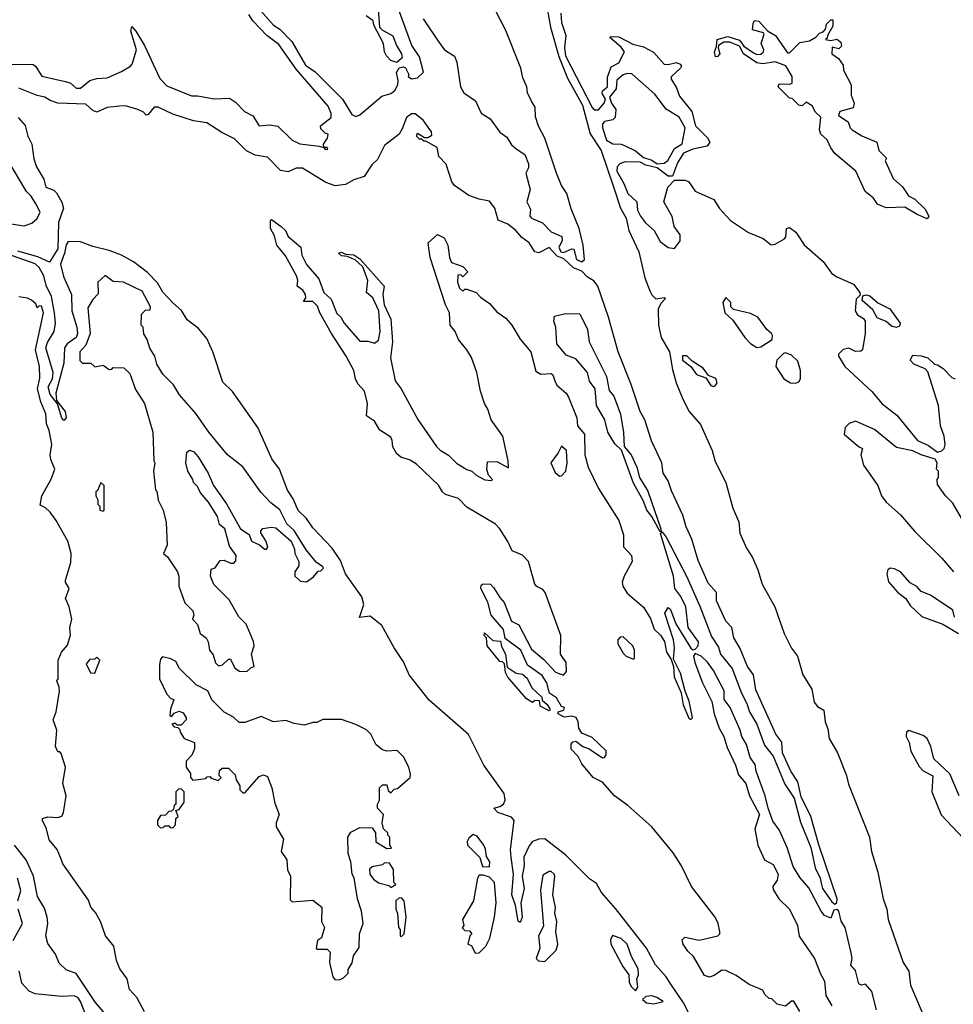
# Model space of a CAD drawing. Extents: x 2386423 to 2568864, y 578392 to 761999.
# Tile 259 of 454: x 2442970 to 2447512, y 714612 to 719401. Entities that reach past the tile are written whole.
import ezdxf

# ---------------------------------------------------------------- set-up
doc = ezdxf.new("R2010")
doc.units = 0

msp = doc.modelspace()

# ---------------------------------------------------------------- linework, layer by layer
at = {"layer": '0CON05XD'}
for points in [[(2444710, 719495), (2444720, 719365), (2444735, 719350), (2444785, 719322.5), (2444803.3, 719275), (2444827.5, 719235), (2444830, 719215), (2444805, 719192.5)], [(2444933.1, 719405), (2445005, 719296.2), (2445036.7, 719255), (2445085, 719223.3), (2445096.9, 719195), (2445113.8, 719075), (2445130, 719045), (2445186.6, 719006.6), (2445215, 718945.8), (2445258.2, 718918.2), (2445305, 718854), (2445339.7, 718829.7), (2445362.1, 718792.1), (2445389.1, 718769.1), (2445427.5, 718745), (2445445, 718700), (2445445, 718680), (2445432, 718655), (2445452.5, 718575), (2445436.7, 718515), (2445455, 718480), (2445451.4, 718445), (2445459.2, 718435), (2445512.3, 718412.3), (2445555, 718368.8), (2445606.6, 718346.6), (2445609, 718325), (2445592.4, 718295), (2445602.7, 718272.7), (2445615, 718269), (2445655, 718287.1), (2445665, 718285.4), (2445679.2, 718235), (2445705, 718223.5), (2445716.8, 718235), (2445710.8, 718305), (2445691.6, 718385), (2445651.9, 718481.9), (2445631.1, 718555), (2445605.7, 718595), (2445580.8, 718655), (2445525, 718824.6), (2445493.2, 718883.2), (2445478.7, 718928.7), (2445476.6, 718975), (2445459.3, 719005), (2445440.4, 719045), (2445437.1, 719075), (2445418.2, 719118.2), (2445408.3, 719165), (2445335, 719348.2), (2445258.1, 719498.1)], [(2444142, 719445), (2444204.5, 719374.5), (2444234.5, 719354.5), (2444294.2, 719295), (2444359.8, 719179.8), (2444407.4, 719147.4), (2444540.8, 719015), (2444585, 718940), (2444605, 718930), (2444625, 718938.8), (2444731.5, 719028.5), (2444775, 719042.9), (2444795, 719056.9), (2444810, 719085), (2444811.4, 719105), (2444802, 719145), (2444815, 719167.5), (2444835, 719172.5), (2444846.4, 719166.4), (2444862.5, 719135), (2444860, 719125), (2444875, 719114), (2444905, 719118.8), (2444934.3, 719145.7), (2444915, 719220), (2444877.8, 719275), (2444812.5, 719452.5)], [(2445535.6, 719455), (2445552.5, 719365), (2445593, 719223), (2445635, 719116.6), (2445708.4, 718985), (2445745.6, 718845.6), (2445799.1, 718765), (2445858.5, 718588.5), (2445892.9, 718485), (2445919.5, 718435), (2445933.8, 718375), (2445982, 718272), (2446010.8, 718145), (2446035, 718082.7), (2446045, 718062.5), (2446065, 718042.9), (2446105, 718049.2), (2446111.2, 718045), (2446088.9, 718021.1), (2446076.4, 717993.6), (2446077.6, 717915), (2446090.2, 717855), (2446130.6, 717785), (2446145, 717700), (2446163.7, 717635), (2446195.2, 717555), (2446227, 717495), (2446282.2, 717432.2), (2446339, 717305), (2446352.3, 717252.3), (2446405, 717150), (2446439.3, 717025), (2446468.2, 716958.2), (2446473.6, 716903.6), (2446505, 716830), (2446535.3, 716785), (2446561.2, 716725), (2446581.7, 716655), (2446643.8, 716545), (2446688.6, 716415), (2446725, 716343.3), (2446752.9, 716305), (2446780.1, 716215), (2446823.5, 716145), (2446835, 716081.6), (2446850.6, 716060.6), (2446882.4, 716042.4), (2446888.4, 715985), (2446901.8, 715951.8), (2446908.2, 715905), (2446949, 715835), (2446992.4, 715725), (2447002, 715682), (2447104.3, 715425), (2447114.4, 715355), (2447145.1, 715255), (2447170.8, 715125), (2447188.5, 715075), (2447194.4, 715024.4), (2447268.3, 714815), (2447295, 714772.2), (2447304.1, 714704.1), (2447464.9, 714325)], [(2442925, 719184.3), (2443035, 719182.9), (2443047.2, 719175), (2443077.1, 719127.1), (2443185, 719101.6), (2443215, 719094.6), (2443245, 719067.8), (2443265, 719067.5), (2443311.2, 719105), (2443345, 719115.9), (2443395, 719118.9), (2443465, 719148.5), (2443508.6, 719175), (2443516.7, 719185), (2443537.5, 719255), (2443511.1, 719345), (2443515, 719368.8), (2443535, 719346), (2443577.1, 719275), (2443651.5, 719115), (2443685, 719079.5), (2443805, 719031.1), (2443835, 719031.5), (2443915, 719015.6), (2443990, 719020), (2444020, 719000), (2444063.5, 718955), (2444104.3, 718934.3), (2444135, 718884.5), (2444185, 718889.6), (2444225, 718883.5), (2444294.8, 718814.8), (2444333.1, 718796.9), (2444426.7, 718786.7), (2444450, 718780), (2444455, 718770), (2444468.3, 718771.7), (2444465, 718780), (2444450, 718780), (2444447.5, 718795), (2444467.5, 718825), (2444470, 718845), (2444455, 718850), (2444435, 718870), (2444432.5, 718885), (2444484.3, 718925.7), (2444485.6, 718945), (2444470.8, 718980.8), (2444315, 719160.6), (2444231.1, 719281.1), (2444172.5, 719325), (2444103.3, 719395), (2444085, 719426.7)], [(2444805, 719192.5), (2444775, 719203.3), (2444754, 719225), (2444744, 719245), (2444740, 719285), (2444692.5, 719375), (2444690, 719395), (2444655, 719420)], [(2445602.2, 719432.2), (2445605, 719387.5), (2445626.9, 719325), (2445620.4, 719265), (2445625.3, 719225), (2445755, 718973.5), (2445765, 718962.3), (2445785, 718963.5), (2445813.4, 718995), (2445818.9, 719015), (2445802.7, 719042.7), (2445804.7, 719055), (2445828.8, 719075), (2445828.9, 719121.1), (2445847.6, 719172.4), (2445885, 719192.2), (2445912.5, 719245), (2445895, 719267.5)], [(2447385, 718432.5), (2447335, 718453.8), (2447275, 718489.2), (2447185, 718486.7), (2447160, 718495), (2447143.6, 718503.6), (2447123, 718533), (2447082.5, 718565), (2447037.5, 718665), (2446935, 718750), (2446915, 718777.5), (2446897.5, 718817.5), (2446867.5, 718845), (2446860, 718865), (2446867, 718927), (2446840.7, 718950.7), (2446825, 718982.5), (2446795, 719000), (2446777, 718983), (2446760, 718985), (2446728.3, 719018.3), (2446715, 719020), (2446660, 719075), (2446665, 719090), (2446715, 719087.5), (2446727, 719093), (2446727.5, 719125), (2446696.4, 719176.4), (2446645, 719196), (2446585, 719186.9), (2446555, 719190.8), (2446490.6, 719235), (2446471.8, 719271.8), (2446425, 719292.1), (2446395, 719291.2), (2446370, 719275), (2446366.9, 719265), (2446375.8, 719235), (2446365, 719222.1), (2446355, 719220), (2446349.7, 719245), (2446359.5, 719270.5), (2446362.1, 719305), (2446415, 719319.5), (2446472, 719302), (2446493, 719273), (2446540, 719240), (2446555, 719231.4), (2446575, 719233.1), (2446588, 719245), (2446590, 719255), (2446576.2, 719285), (2446591.2, 719331.2), (2446587.7, 719337.7), (2446535, 719352.5), (2446537.3, 719382.7), (2446545, 719397.5), (2446565, 719394.3), (2446607.3, 719347.3), (2446646, 719325), (2446705, 719240), (2446715, 719240), (2446765, 719290), (2446811.7, 719298.3), (2446843, 719317), (2446860, 719335), (2446878.3, 719341.7), (2446890, 719355), (2446895, 719380), (2446915, 719400), (2446925, 719400), (2446925, 719370), (2446900, 719325), (2446898.3, 719311.7), (2446890, 719305), (2446915, 719300), (2446945, 719306.2), (2446965, 719292.5), (2446967.5, 719272.5), (2446955, 719260), (2446921.7, 719268.3), (2446920, 719235), (2446953, 719213), (2446975, 719180), (2446977.5, 719155), (2447014.1, 719084.1), (2447013.9, 719033.9), (2447030, 718995), (2447025, 718972.5), (2446960, 718955), (2446952.5, 718935), (2447000, 718905), (2447010, 718875), (2447020, 718865), (2447066.7, 718836.7), (2447140, 718805), (2447150, 718765), (2447187, 718727), (2447180, 718715), (2447219.3, 718629.3), (2447265, 718587.5), (2447293.3, 718545), (2447325, 718528), (2447375, 718480), (2447392.5, 718445), (2447385, 718432.5)], [(2445895, 719267.5), (2445840, 719315), (2445845, 719320), (2445885, 719317.5), (2445952.3, 719282.3), (2446005, 719268.6), (2446052.7, 719242.7), (2446105, 719185.6), (2446125, 719182.9), (2446165, 719192.9), (2446182.5, 719185), (2446189.2, 719175), (2446184.4, 719165), (2446140, 719125), (2446137.5, 719115), (2446165, 719070), (2446179.5, 719029.5), (2446240, 718955), (2446257.5, 718885), (2446315.9, 718825.9), (2446326.7, 718805), (2446313.6, 718786.4), (2446245, 718771.2), (2446198.3, 718751.7), (2446170, 718705), (2446145, 718640), (2446125, 718640), (2446070.7, 718680.7), (2446015, 718694.2), (2445988.9, 718708.9), (2445915, 718709.5), (2445890, 718700), (2445875.6, 718685), (2445875, 718664.2), (2445909.5, 718605), (2445928.9, 718555), (2445972.5, 718515), (2445975.7, 718475), (2445989.2, 718445), (2446013.6, 718413.6), (2446055.8, 718375.8), (2446085, 718322.5), (2446125, 718293.3), (2446155, 718287.5), (2446183.3, 718325), (2446182.5, 718355), (2446153.3, 718395), (2446143.9, 718443.9), (2446103.3, 718515), (2446123, 718587), (2446155, 718620), (2446205, 718620), (2446223.6, 718613.6), (2446256.4, 718566.4), (2446346.4, 718526.4), (2446373.6, 718483.6), (2446427.5, 718425), (2446515, 718366.7), (2446587, 718337), (2446625, 718306.7), (2446645, 718310), (2446690, 718335), (2446697.5, 718345), (2446700, 718385), (2446715, 718390), (2446745, 718367.5), (2446785.7, 718305.7), (2446879.2, 718225), (2446918.8, 718168.8), (2446945, 718151.2), (2447026.7, 718115), (2447057.5, 718075), (2447058.3, 718061.7), (2447038.3, 718041.7), (2447034, 717985), (2447046.1, 717966.1), (2447075, 717947.5), (2447082.5, 717935), (2447082.5, 717875), (2447070, 717795), (2447061.7, 717788.3), (2447035, 717787.5), (2447003, 717803), (2446975, 717797.5), (2446952.5, 717775), (2446952.5, 717765), (2446983.3, 717715), (2447115, 717592.5), (2447165, 717533.3), (2447237, 717477), (2447337.5, 717355), (2447390.7, 717330.7), (2447435, 717297.5), (2447456.4, 717303.6), (2447467.5, 717315), (2447472.5, 717335), (2447466.7, 717375), (2447450, 717425), (2447440, 717525), (2447388.3, 717688.3), (2447375, 717702.5), (2447320, 717725), (2447302.5, 717745), (2447315, 717770), (2447355, 717766.7), (2447387, 717757), (2447420, 717725), (2447435, 717722.5), (2447462.5, 717705), (2447505, 717660), (2447520, 717655)], [(2446070.5, 718700.5), (2446105, 718703.8), (2446123, 718717), (2446155, 718774), (2446192.5, 718797.5), (2446207.5, 718875), (2446177.7, 718927.7), (2446115, 718966.2), (2446059.7, 719039.7), (2445948, 719138), (2445925, 719140), (2445905, 719133.8), (2445875, 719107.5), (2445871.9, 719065), (2445838.7, 719025), (2445849.4, 718995), (2445869.5, 718965), (2445866.1, 718925), (2445855, 718914.6), (2445815, 718905.8), (2445804.7, 718895), (2445804.7, 718875), (2445825, 718816), (2445855, 718797.8), (2445895, 718795.5), (2445915, 718787.9), (2445965, 718763.8), (2446005, 718731.4), (2446045, 718718.6), (2446070.5, 718700.5)], [(2445652.7, 715852.7), (2445653, 715877), (2445661.2, 715888.8), (2445675, 715892.5), (2445710, 715865), (2445740, 715855), (2445805, 715810), (2445815, 715812.5), (2445823.3, 715825), (2445822.5, 715845), (2445755, 715910), (2445705, 715930), (2445690, 715955), (2445686.1, 715986.1), (2445676.1, 716006.1), (2445655, 716012.5), (2445618.3, 716008.3), (2445590, 716025), (2445590, 716035), (2445617, 716043), (2445620, 716055), (2445605, 716060), (2445581.7, 716101.7), (2445547.5, 716125), (2445533.8, 716175), (2445511.7, 716211.7), (2445440.7, 716260.7), (2445407.5, 716335), (2445331.7, 716391.7), (2445323.3, 716435), (2445263.3, 716505), (2445247.7, 716567.7), (2445213.3, 716635), (2445215, 716650), (2445225, 716657.5), (2445260, 716655), (2445275, 716640), (2445305, 716590), (2445327, 716567), (2445362.5, 716475), (2445398, 716458), (2445459.5, 716339.5), (2445519.7, 716289.7), (2445577, 716227), (2445615, 716212.5), (2445629.3, 716230.7), (2445627.5, 716275), (2445600, 716315), (2445602.5, 716405), (2445525.4, 716615.4), (2445515, 716629.2), (2445485, 716644), (2445476, 716655), (2445444.3, 716765), (2445415, 716796), (2445365, 716817.5), (2445345, 716862.5), (2445305.8, 716925), (2445285, 716947.5), (2445145, 717029.2), (2445105, 717072.2), (2445041.3, 717091.3), (2445026, 717105), (2445007.2, 717137.2), (2444899.3, 717239.3), (2444868.7, 717258.7), (2444823.2, 717273.2), (2444805, 717290), (2444784.2, 717324.2), (2444782.5, 717355), (2444775, 717371.2), (2444722.5, 717405), (2444695, 717447.5), (2444657.5, 717475), (2444662.5, 717535), (2444647.5, 717595), (2444615, 717630), (2444603.6, 717653.6), (2444596, 717695), (2444557.5, 717765), (2444486, 717875), (2444430, 717975), (2444418.3, 718008.3), (2444395, 718030), (2444350, 718030), (2444361.7, 718048.3), (2444360, 718065), (2444347.5, 718085), (2444320, 718105), (2444323.3, 718135), (2444316.7, 718155), (2444262.9, 718252.9), (2444221.2, 718305), (2444209.5, 718349.5), (2444190, 718385), (2444190, 718425), (2444195, 718430), (2444242.5, 718395), (2444262.5, 718375), (2444276.1, 718346.1), (2444337.5, 718295), (2444342.5, 718255), (2444365, 718210), (2444425, 718140), (2444450, 718075), (2444485, 718042.5), (2444512.5, 717972.5), (2444532.5, 717955), (2444547.5, 717925), (2444625, 717837.5), (2444665, 717836.7), (2444695, 717827.5), (2444715, 717842.5), (2444724, 717885), (2444716.2, 717985), (2444688.3, 718048.3), (2444657.5, 718075), (2444663, 718133), (2444638.3, 718198.3), (2444602.5, 718232.5), (2444585, 718240), (2444565, 718250), (2444535, 718252.5), (2444520, 718265), (2444535, 718270), (2444555, 718260), (2444595, 718257.5), (2444625, 718237.5), (2444743.3, 718105), (2444736.2, 718065), (2444743.6, 718013.6), (2444775.8, 717945), (2444784, 717835), (2444774.2, 717755.8), (2444796, 717645), (2444826.2, 717605), (2444905.9, 717455.9), (2444996.7, 717325), (2445015, 717306.7), (2445055, 717282.5), (2445093.9, 717243.9), (2445145, 717212.5), (2445170, 717205), (2445190, 717185), (2445233, 717163), (2445265, 717160), (2445270, 717165), (2445250, 717185), (2445242.5, 717215), (2445245, 717250), (2445291.7, 717251.7), (2445348.3, 717221.7), (2445346.7, 717255), (2445320, 717375), (2445264.1, 717454.1), (2445247.3, 717507.3), (2445231.2, 717535), (2445211.2, 717595), (2445193.3, 717685), (2445167.8, 717757.8), (2445145.4, 717795.4), (2445104, 717845), (2445088.8, 717885), (2445063.8, 717915), (2445060.8, 717975), (2445041.4, 718015), (2444967.1, 718245), (2444957.5, 718315), (2445003, 718357), (2445035, 718340), (2445052.5, 718305), (2445060, 718245), (2445070.7, 718220.7), (2445125, 718200), (2445150, 718175), (2445125, 718150), (2445115, 718160), (2445101.7, 718158.3), (2445100, 718125), (2445110, 718095), (2445125, 718080), (2445135, 718090), (2445145, 718090), (2445190, 718075), (2445210.7, 718050.7), (2445255, 718020), (2445290.5, 717980.5), (2445335, 717950), (2445363.8, 717915), (2445405, 717847.5), (2445455.7, 717785.7), (2445480.8, 717690.8), (2445505, 717676.2), (2445555, 717680), (2445563.6, 717673.6), (2445573.3, 717645), (2445583.6, 717623.6), (2445627.5, 717585), (2445640, 717565), (2445680, 717465), (2445683.3, 717425), (2445716.7, 717385), (2445718.8, 717285), (2445736, 717225), (2445785, 717120), (2445884, 716965), (2445907.1, 716895), (2445907.7, 716837.7), (2445946.2, 716795), (2445950, 716765), (2445910, 716695), (2445901.2, 716665), (2445904, 716645), (2445925, 716611.2), (2446004.1, 716544.1), (2446038.1, 716488.1), (2446056.8, 716436.8), (2446087.3, 716407.3), (2446107, 716377), (2446116, 716325), (2446138.8, 716288.8), (2446150, 716255), (2446152.9, 716205), (2446187, 716127), (2446197.7, 716067.7), (2446224.2, 716004.2), (2446235, 715997.5), (2446242.5, 716005), (2446226.8, 716086.8), (2446206.7, 716135), (2446185, 716222.5), (2446150.7, 716290.7), (2446155.6, 716345), (2446150, 716385), (2446107.5, 716515), (2446125, 716542.5), (2446135, 716532.5), (2446161.7, 716461.7), (2446235, 716343.8), (2446245, 716336.2), (2446255, 716338.8), (2446270, 716355), (2446271.5, 716375), (2446222, 716445), (2446209.6, 716545), (2446186.2, 716595), (2446156.7, 716635), (2446150, 716695), (2446087.5, 716902.5), (2446095, 716910), (2446115, 716883.3), (2446215, 716690.8), (2446278.7, 716548.7), (2446335, 716401.2), (2446368.8, 716348.8), (2446378.8, 716315), (2446436.2, 716245), (2446481.1, 716125), (2446507.7, 716075), (2446519.6, 716035), (2446555, 715974), (2446592.4, 715872.4), (2446635, 715818.6), (2446692.5, 715682.5), (2446738.2, 715615), (2446768.2, 715498.2), (2446818.5, 715375), (2446840, 715275), (2446864.4, 715225), (2446869.1, 715200.9), (2446875.6, 715175), (2446920.5, 715110.5), (2446935, 715098.8), (2446945, 715106.7), (2446945.9, 715125), (2446857.4, 715387.4), (2446818.4, 715525), (2446771.2, 715621.2), (2446754.5, 715694.5), (2446721.6, 715745), (2446681.4, 715835), (2446676.8, 715886.8), (2446648.3, 715925), (2446551.3, 716141.3), (2446538.9, 716215), (2446509.6, 716255), (2446472.4, 716345), (2446443.4, 716395), (2446433.9, 716445), (2446404.5, 716475), (2446359.9, 716575), (2446359.9, 716615), (2446319.5, 716659.5), (2446271, 716771), (2446239.5, 716875), (2446212, 716935), (2446195, 716991.1), (2446140.2, 717110.2), (2446125, 717157.5), (2446100.2, 717195), (2446092.9, 717245), (2446043.3, 717353.3), (2446010.9, 717455), (2445987.8, 717495), (2445945, 717626.5), (2445881.4, 717785), (2445834.2, 717955), (2445782.3, 718105), (2445765, 718129), (2445731, 718151), (2445705, 718178), (2445663.6, 718193.6), (2445617.5, 718237.5), (2445585, 718250.8), (2445545, 718293.5), (2445495, 718267.3), (2445475, 718272.5), (2445447.9, 718315), (2445412.2, 718342.2), (2445382.7, 718375), (2445345, 718407), (2445296.8, 718426.8), (2445280.9, 718485), (2445255, 718518.8), (2445205, 718527.8), (2445155, 718545.3), (2445084.7, 718594.7), (2445072.7, 718612.7), (2445045, 718698.6), (2445008.5, 718735), (2445000.3, 718780.3), (2444945, 718810), (2444935, 718810), (2444925, 718820), (2444915, 718820), (2444900, 718835), (2444905, 718850), (2444938.3, 718828.3), (2444955, 718827.5), (2444975, 718840), (2444973.3, 718855), (2444933, 718913), (2444893.8, 718943.8), (2444875, 718944), (2444851.5, 718925), (2444830, 718870), (2444815.6, 718844.4), (2444745, 718788.5), (2444709.6, 718720.4), (2444683.5, 718695), (2444645, 718639.1), (2444595, 718622.4), (2444555, 718599.2), (2444505, 718592.6), (2444459.1, 718609.1), (2444345, 718679.6), (2444315, 718678.4), (2444275, 718661.1), (2444238.2, 718668.2), (2444175, 718731.8), (2444115, 718741.6), (2444073, 718763), (2444015, 718821.5), (2443952.6, 718852.6), (2443879.3, 718899.3), (2443815, 718910), (2443715, 718941.1), (2443643.7, 718976.3), (2443624.7, 718975.3), (2443595, 718940), (2443585, 718937.5), (2443571.5, 718951.5), (2443544, 718965), (2443485, 718981.6), (2443455, 718981), (2443395, 718974.2), (2443345, 718951.8), (2443325, 718959.6), (2443290.7, 718990.7), (2443155.8, 718995.8), (2443118.1, 719008.1), (2443092, 719025), (2443055, 719032.3), (2442965, 719068.9)], [(2442962.1, 718925), (2442996.7, 718886.7), (2443008.9, 718835), (2443029.5, 718795), (2443038.7, 718725), (2443052, 718685), (2443087.3, 718625), (2443096.7, 718586.7), (2443135, 718572.5), (2443149.2, 718559.2), (2443175, 718513.1), (2443183.1, 718485), (2443158.1, 718415), (2443155, 718286), (2443115, 718222), (2443057.3, 718247.3), (2442960, 718275)], [(2442895, 718412.6), (2442991.7, 718398.3), (2443028.5, 718411.5), (2443055, 718434.3), (2443068.9, 718465), (2443048.9, 718505), (2443025, 718542.5), (2443002.2, 718565), (2442905, 718728.8)], [(2446389.8, 714249.8), (2446199, 714619), (2446134.8, 714714.8), (2446115, 714746.1), (2446063.1, 714803.1), (2446018.4, 714885), (2445868.2, 715078.2), (2445799.6, 715155), (2445775, 715200), (2445742.5, 715222.5), (2445626.7, 715336.7), (2445525, 715416.5), (2445495, 715415.6), (2445465, 715403.3), (2445448.1, 715381.9), (2445422.9, 715327.1), (2445423.8, 715285), (2445413.8, 715235), (2445424.6, 715175), (2445407.9, 715105), (2445414.3, 715035), (2445405, 715010), (2445395, 715016.7), (2445382.1, 715092.1), (2445364, 715145), (2445371.8, 715245), (2445360.6, 715325), (2445357.5, 715365), (2445375.2, 715505.2), (2445361.7, 715521.7), (2445296, 715545), (2445276.7, 715565), (2445305, 715573.1), (2445324, 715586), (2445332.1, 715605), (2445326.4, 715636.4), (2445228.2, 715775), (2445153.8, 715923.8), (2444961.5, 716091.5), (2444864.7, 716214.7), (2444837.3, 716277.3), (2444790.9, 716345), (2444732.2, 716455), (2444675, 716500), (2444622.5, 716492.5), (2444643.6, 716556.4), (2444634.1, 716594.1), (2444615, 716621.8), (2444555.3, 716705), (2444530.3, 716770.3), (2444490.2, 716830.2), (2444395, 716929.4), (2444364.7, 716974.7), (2444325, 717013.1), (2444300.9, 717070.9), (2444272.7, 717112.7), (2444233.6, 717215), (2444196.2, 717265), (2444127.5, 717417.5), (2444005, 717593.3), (2443957.6, 717637.6), (2443909.6, 717785), (2443880.9, 717850.9), (2443839.8, 717899.8), (2443785, 717941.8), (2443756.8, 717986.8), (2443715, 718024), (2443666.1, 718076.1), (2443640.5, 718120.5), (2443591.9, 718171.9), (2443523.2, 718223.2), (2443465, 718255.7), (2443405, 718279.2), (2443325, 718297.5), (2443265, 718320.8), (2443205, 718322), (2443195, 718306.7), (2443187.8, 718265), (2443168.3, 718211.7), (2443182.5, 718152.5), (2443222.5, 718065), (2443224.1, 717985), (2443248.4, 717905), (2443250.8, 717875), (2443243.9, 717855), (2443200, 717825), (2443188, 717805), (2443185, 717730), (2443145.5, 717585), (2443149.3, 717549.3), (2443191.4, 717495), (2443195.5, 717464.5), (2443185, 717451.2), (2443175, 717463.3), (2443153.1, 717533.1), (2443117.6, 717577.6), (2443107.7, 717615), (2443128.5, 717655), (2443132, 717685), (2443097.4, 717805), (2443105, 717831.1), (2443137.2, 717885), (2443144.2, 717925), (2443139.7, 717975), (2443125.2, 718055), (2443098.6, 718108.6), (2443087.7, 718155), (2443065.1, 718195.1), (2443045, 718213), (2442885, 718270.3)], [(2444075, 716230), (2444095, 716250), (2444110, 716255), (2444097.5, 716315), (2444110, 716355), (2444106.4, 716376.4), (2444070.7, 716460.7), (2444036.4, 716496.4), (2443989.3, 716579.3), (2443913.9, 716653.9), (2443897.5, 716695), (2443901.7, 716728.3), (2443920, 716735), (2443945, 716770), (2443965, 716772.5), (2443995, 716757.5), (2444011.7, 716758.3), (2444021.7, 716768.3), (2444022.5, 716795), (2443990.5, 716840.5), (2443967.5, 716925), (2443942.5, 716945), (2443932.5, 716985), (2443887.5, 717055), (2443849.3, 717099.3), (2443835, 717130), (2443815, 717150), (2443812.5, 717165), (2443787.5, 717205), (2443777.5, 717245), (2443783, 717297), (2443795, 717307.5), (2443815, 717300), (2443837.5, 717275), (2443886.1, 717196.1), (2443912.5, 717135), (2443976.1, 717046.1), (2444043.9, 716923.9), (2444086.4, 716896.4), (2444097.5, 716865), (2444137, 716847), (2444160, 716825), (2444170, 716825), (2444177.5, 716835), (2444167, 716867), (2444142.5, 716905), (2444142.5, 716915), (2444153, 716927), (2444195, 716932.5), (2444215, 716930), (2444290, 716865), (2444306.4, 716826.4), (2444307.5, 716805), (2444327.5, 716765), (2444327.5, 716745), (2444307.5, 716715), (2444307.5, 716695), (2444335, 716670), (2444365, 716667.5), (2444399.3, 716690.7), (2444421.7, 716718.3), (2444435, 716720), (2444447.5, 716732.5), (2444445, 716740), (2444411.7, 716761.7), (2444363.1, 716823.1), (2444305, 716916.7), (2444269.3, 716949.3), (2444235, 717016.2), (2444191.4, 717051.4), (2444142.7, 717102.7), (2444055, 717226.7), (2443981.2, 717285), (2443890, 717395), (2443826.1, 717486.1), (2443747, 717577), (2443717.5, 717625), (2443666.4, 717676.4), (2443637.5, 717725), (2443627.5, 717765), (2443603, 717803), (2443590, 717845), (2443573, 717873), (2443570, 717905), (2443560, 717915), (2443561.7, 717968.3), (2443581.7, 717988.3), (2443605, 717990), (2443606.7, 718005), (2443565, 718080), (2443475, 718123.8), (2443425, 718127.5), (2443385, 718156.2), (2443350, 718125), (2443351.7, 718068.3), (2443325, 718040), (2443300.7, 717999.3), (2443312, 717875), (2443291.4, 717818.6), (2443262, 717785), (2443263, 717743), (2443275, 717730), (2443315, 717730), (2443335, 717712.5), (2443375, 717720), (2443405, 717700), (2443418.3, 717701.7), (2443425, 717710), (2443477, 717707), (2443505, 717680), (2443533, 717603), (2443577.5, 717535), (2443617.5, 717395), (2443622.5, 717255), (2443627.5, 717245), (2443620, 717205), (2443630, 717115), (2443637, 717107), (2443643.6, 717063.6), (2443667.5, 717015), (2443682.5, 716955), (2443686.7, 716845), (2443670, 716805), (2443688.3, 716788.3), (2443736.7, 716715), (2443743.3, 716695), (2443743.3, 716645), (2443773.3, 716565), (2443812.5, 716525), (2443817.5, 716505), (2443810, 716485), (2443835, 716460), (2443847.5, 716415), (2443877.5, 716395), (2443886.7, 716375), (2443892.5, 716335), (2443911.7, 716311.7), (2443923, 716273), (2443935, 716260), (2443945, 716260), (2443956.4, 716263.6), (2443985, 716290), (2443995, 716290), (2444017, 716247), (2444038.3, 716231.7), (2444075, 716230)], [(2447235, 717903.8), (2447210.5, 717910.5), (2447185, 717932.5), (2447140.7, 717950.7), (2447119.3, 717989.3), (2447067.5, 718035), (2447071.7, 718058.3), (2447087.5, 718062.5), (2447105, 718058), (2447144, 718024), (2447203.3, 717995), (2447253.3, 717925), (2447249.3, 717910.7), (2447235, 717903.8)], [(2443576.2, 714575), (2443540, 714645), (2443503.9, 714683.9), (2443493.3, 714735), (2443456.7, 714785), (2443441.2, 714825), (2443427.5, 714895), (2443386.7, 714945), (2443363.3, 715015), (2443338.8, 715058.8), (2443316.2, 715085), (2443305, 715117.5), (2443178.8, 715295), (2443168, 715325), (2443152.5, 715365), (2443112.3, 715412.3), (2443100, 715465), (2443080, 715505), (2443080, 715515), (2443107, 715523), (2443155, 715520), (2443175, 715527.5), (2443183.3, 715545), (2443196.4, 715626.4), (2443178.8, 715685), (2443192.5, 715765), (2443171.7, 715831.7), (2443165, 715840), (2443155, 715840), (2443143.3, 715865), (2443150, 715945), (2443133.3, 715995), (2443146.4, 716033.6), (2443163.3, 716135), (2443162.5, 716155), (2443150, 716185), (2443157.5, 716195), (2443156.7, 716285), (2443172.5, 716325), (2443201.7, 716358.3), (2443217, 716407), (2443213.3, 716445), (2443222.9, 716485), (2443210, 716545), (2443192, 716585), (2443210, 716635), (2443192.5, 716665), (2443192.5, 716675), (2443219.3, 716760.7), (2443220, 716805), (2443203.3, 716865), (2443147.5, 716965), (2443117.5, 717005), (2443095, 717026.7), (2443070, 717040), (2443077.5, 717085), (2443123.6, 717166.4), (2443140, 717215), (2443121.1, 717261.1), (2443118.5, 717285), (2443126.2, 717335), (2443112.7, 717402.7), (2443100, 717435), (2443096.1, 717483.9), (2443072.5, 717542.5), (2443056.7, 717605), (2443067, 717657), (2443065.5, 717715), (2443046.2, 717795), (2443086.2, 717975), (2443075, 718007.5), (2443065, 718010), (2443055, 718000), (2443048.3, 718018.3), (2443027, 718037), (2443007, 718047), (2442965, 718052.5)], [(2446555, 717806.7), (2446575, 717810), (2446630, 717845), (2446632.5, 717865), (2446627.5, 717875), (2446604.1, 717894.1), (2446560, 717955), (2446525, 717972.5), (2446441.7, 717991.7), (2446430, 718005), (2446430, 718025), (2446405, 718050), (2446390, 718025), (2446400, 717975), (2446439.3, 717939.3), (2446496.7, 717855), (2446525, 717826.7), (2446555, 717806.7)], [(2446090, 716910), (2446085, 716910), (2446044.3, 716985), (2446020, 717015), (2446002.9, 717062.9), (2445955, 717146), (2445898, 717308), (2445865, 717337.5), (2445831.2, 717395), (2445815.7, 717455), (2445775.7, 717525), (2445768.5, 717605), (2445742.5, 717642.5), (2445731.4, 717685), (2445675, 717751.2), (2445628.8, 717768.8), (2445583.3, 717825), (2445577.5, 717905), (2445567.5, 717935), (2445571.7, 717958.3), (2445625, 717972.5), (2445695, 717970), (2445732.5, 717895), (2445740, 717835), (2445824.5, 717665), (2445836.8, 717596.8), (2445859.7, 717570.3), (2445893.1, 717483.1), (2445907.2, 717392.8), (2445910, 717325), (2445945, 717283.8), (2445972.7, 717225), (2445984.6, 717174.6), (2446025, 717107.5), (2446088, 716925), (2446090, 716910)], [(2446745, 717632.5), (2446760, 717640), (2446767.5, 717655), (2446767.5, 717695), (2446755, 717740), (2446725, 717770), (2446695, 717780), (2446685, 717777.5), (2446653.3, 717745), (2446647.5, 717715), (2446687.5, 717655), (2446720, 717635), (2446745, 717632.5)], [(2446345, 717617.5), (2446355, 717622.5), (2446363.3, 717635), (2446355.7, 717655.7), (2446320, 717670), (2446295, 717706.2), (2446240.7, 717740.7), (2446215, 717766.2), (2446194.1, 717765.9), (2446194.2, 717745), (2446234.4, 717714.4), (2446262.5, 717675), (2446308.3, 717658.3), (2446331.7, 717621.7), (2446345, 717617.5)], [(2447568.8, 716945), (2447508.7, 717048.7), (2447473.3, 717085), (2447435, 717140), (2447432.5, 717165), (2447440, 717175), (2447440, 717205), (2447430, 717215), (2447432.5, 717245), (2447423, 717263), (2447355, 717284), (2447315, 717303.8), (2447235, 717320), (2447128.3, 717408.3), (2447035, 717447.5), (2447005, 717437.5), (2446985, 717417.5), (2446981.2, 717385), (2447050, 717325), (2447070, 717315), (2447061.2, 717285), (2447074.5, 717234.5), (2447144, 717135), (2447162, 717085), (2447184.4, 717054.4), (2447255, 716993.3), (2447323.6, 716913.6), (2447455, 716782), (2447512.9, 716715)], [(2445595, 717180), (2445605, 717182.5), (2445626.7, 717205), (2445633.3, 717245), (2445630, 717305), (2445605, 717327.5), (2445590, 717295), (2445554.2, 717245), (2445575, 717198.8), (2445595, 717180)], [(2443375, 717010), (2443380, 717015), (2443380, 717135), (2443365, 717150), (2443348.3, 717111.7), (2443340, 717105), (2443340, 717085), (2443350, 717065), (2443350, 717045), (2443360, 717035), (2443360, 717015), (2443375, 717010)], [(2447517.5, 716495), (2447509.3, 716529.3), (2447401.2, 716601.2), (2447355, 716620), (2447334.1, 716644.1), (2447302.3, 716662.3), (2447255, 716716.2), (2447225, 716730), (2447205, 716732.5), (2447192.5, 716725), (2447187.5, 716705), (2447196.4, 716666.4), (2447242.5, 716615), (2447280, 716585), (2447301.7, 716551.7), (2447358.8, 716498.8), (2447460.7, 716460.7), (2447537.5, 716415)], [(2445545, 716040), (2445501.7, 716061.7), (2445498.3, 716088.3), (2445475, 716090), (2445465, 716080), (2445435, 716097.5), (2445345, 716202.5), (2445333.8, 716225), (2445328.3, 716268.3), (2445318.3, 716278.3), (2445305, 716280), (2445243.3, 716355), (2445240, 716395), (2445230, 716405), (2445231.7, 716418.3), (2445271.7, 716381.7), (2445308.3, 716378.3), (2445313, 716353), (2445332.5, 716315), (2445341.7, 716251.7), (2445385, 716222.5), (2445415, 716217.5), (2445437.7, 716197.7), (2445461.7, 716151.7), (2445510, 716105), (2445511.7, 716091.7), (2445535, 716070), (2445550, 716045), (2445545, 716040)], [(2445955, 716290), (2445960, 716295), (2445960, 716335), (2445952.5, 716355), (2445905, 716400), (2445891.7, 716398.3), (2445880, 716385), (2445880, 716365), (2445905, 716320), (2445920, 716305), (2445955, 716290)], [(2443335, 716222.5), (2443360, 716285), (2443345, 716300), (2443335, 716290), (2443311.7, 716288.3), (2443292.5, 716267.5), (2443313.6, 716223.6), (2443335, 716222.5)], [(2444525, 714730), (2444545, 714740), (2444567, 714763), (2444568.3, 714781.7), (2444587, 714813), (2444593, 714847), (2444621.7, 714888.3), (2444622.5, 714955), (2444640, 715005), (2444632.5, 715065), (2444612.5, 715125), (2444596.4, 715226.4), (2444587.5, 715245), (2444580, 715305), (2444567.5, 715345), (2444566.7, 715425), (2444580.7, 715449.3), (2444625, 715472.5), (2444685, 715470), (2444700, 715445), (2444701.7, 715401.7), (2444755, 715370), (2444778.3, 715371.7), (2444770, 715385), (2444770, 715425), (2444760, 715435), (2444760, 715445), (2444740, 715465), (2444732.5, 715495), (2444740, 715535), (2444710, 715565), (2444710, 715585), (2444720, 715605), (2444720, 715665), (2444735, 715680), (2444755, 715680), (2444761.7, 715651.7), (2444775, 715640), (2444791.7, 715658.3), (2444808.3, 715661.7), (2444870, 715715), (2444871.7, 715731.7), (2444862.5, 715765), (2444836.7, 715815), (2444806.1, 715846.1), (2444755, 715842.5), (2444735, 715850), (2444703.6, 715873.6), (2444677.5, 715925), (2444656.1, 715946.1), (2444605, 715973.3), (2444535, 715996.7), (2444445, 715996.7), (2444415, 715982.5), (2444395, 715982.5), (2444355, 715970), (2444305, 715978), (2444265, 715991.9), (2444205, 715986), (2444145, 716011.2), (2444065, 715982), (2444037.5, 715982.5), (2444009.1, 716009.1), (2443965, 716033.3), (2443905, 716092.5), (2443885, 716136.7), (2443827.5, 716165), (2443747.5, 716245), (2443729.3, 716279.3), (2443705, 716292.5), (2443665, 716302.5), (2443655, 716290), (2443650, 716265), (2443650, 716195), (2443685, 716120), (2443705, 716100), (2443720, 716095), (2443703, 716047), (2443700, 716015), (2443708.3, 716011.7), (2443721.7, 716028.3), (2443745, 716037.5), (2443765, 716030), (2443780, 716005), (2443780, 715995), (2443755, 715970), (2443735, 715970), (2443725, 715980), (2443710, 715975), (2443721.7, 715961.7), (2443738.3, 715958.3), (2443748.3, 715948.3), (2443750, 715935), (2443770, 715905), (2443820, 715885), (2443820, 715855), (2443807, 715823), (2443780, 715795), (2443780, 715765), (2443800, 715735), (2443800, 715715), (2443811.7, 715701.7), (2443875, 715710), (2443881.7, 715718.3), (2443895, 715720), (2443901.7, 715711.7), (2443935, 715700), (2443950, 715715), (2443940, 715725), (2443941.7, 715748.3), (2443955, 715760), (2443985, 715760), (2444018.3, 715728.3), (2444023, 715703), (2444040, 715675), (2444040, 715655), (2444055, 715640), (2444065, 715640), (2444135, 715720), (2444155, 715727.5), (2444175, 715720), (2444196.7, 715665), (2444210.7, 715590.7), (2444232.5, 715535), (2444217.5, 715495), (2444217.5, 715475), (2444252.5, 715415), (2444242.5, 715355), (2444270, 715315), (2444272.5, 715265), (2444287.5, 715235), (2444285, 715120), (2444295, 715110), (2444395, 715117.5), (2444440, 715085), (2444437.5, 715015), (2444452.5, 714985), (2444437.5, 714935), (2444418.3, 714921.7), (2444412.5, 714885), (2444415, 714880), (2444465, 714880), (2444480, 714865), (2444477.5, 714815), (2444492.5, 714745), (2444503, 714733), (2444525, 714730)], [(2447137.8, 714585), (2447115, 714673.5), (2447085, 714709.6), (2447065, 714705.5), (2447051.9, 714711.9), (2447035.9, 714775.9), (2447012.7, 714802.7), (2447020, 714835), (2447015, 714862.5), (2446985.2, 714985), (2446966.6, 715016.6), (2446955.5, 715065), (2446945, 715073.3), (2446930.7, 715069.3), (2446915, 715030), (2446885, 715043.3), (2446868, 715065), (2446808.5, 715178.5), (2446766.7, 715226.7), (2446732.5, 715282.5), (2446702.9, 715375), (2446665, 715460), (2446633.2, 715503.2), (2446610.6, 715565), (2446596.2, 715625), (2446552.7, 715745), (2446548.2, 715778.2), (2446522.7, 715812.7), (2446505.4, 715875), (2446482.2, 715915), (2446474.5, 715945), (2446425.6, 716055), (2446397.5, 716095), (2446396.1, 716136.1), (2446344.5, 716235), (2446316.4, 716276.4), (2446285, 716305.7), (2446255, 716317.5), (2446248, 716305), (2446253.6, 716273.6), (2446291.4, 716175), (2446337.5, 716085), (2446348, 716025), (2446372.9, 715955), (2446396, 715915), (2446411.3, 715861.3), (2446452, 715775), (2446467.3, 715727.3), (2446502, 715685), (2446520.8, 715625), (2446569.2, 715535), (2446546, 715465), (2446561.2, 715385), (2446593.3, 715315), (2446635, 715291.2), (2446659.2, 715245), (2446654.3, 715215.7), (2446633.8, 715185), (2446635, 715170), (2446663.3, 715125), (2446714.2, 715074.2), (2446752.9, 714995), (2446762.5, 714942.5), (2446835.7, 714835), (2446865, 714760), (2446885.7, 714725), (2446892, 714655), (2446921.4, 714605)], [(2447539.4, 715625), (2447495, 715732), (2447416.4, 715806.4), (2447402.9, 715865), (2447384.2, 715905), (2447365, 715919.4), (2447295, 715943.3), (2447284.1, 715935.9), (2447282.5, 715915), (2447297.1, 715885), (2447305, 715843.8), (2447345, 715768), (2447365, 715747.5), (2447412.5, 715722.5), (2447406.9, 715645), (2447453.1, 715533.1), (2447612.4, 715362.4)], [(2446765, 714576.7), (2446735, 714626.7), (2446725, 714627.5), (2446695, 714602.5), (2446655, 714612.5), (2446628.3, 714638.3), (2446615, 714640), (2446595, 714660), (2446585, 714680), (2446518.3, 714708.3), (2446455, 714752.5), (2446405, 714776.7), (2446385, 714777.5), (2446348.3, 714751.7), (2446325, 714743.3), (2446301.7, 714751.7), (2446247.5, 714845), (2446220.7, 714870.7), (2446197.5, 714905), (2446192.5, 714925), (2446205, 714937.5), (2446275, 714922.9), (2446365.7, 714944.3), (2446375.6, 714954.4), (2446375.6, 714965.6), (2446367.1, 715005), (2446352.9, 715035), (2446237.9, 715185), (2446189.6, 715285), (2446148, 715348), (2446045.6, 715475), (2445928, 715578), (2445862.9, 715625), (2445805, 715692), (2445758.8, 715715), (2445705, 715781.2), (2445687.3, 715817.3), (2445652.7, 715852.7)], [(2443715, 715470), (2443727.5, 715485), (2443730, 715515), (2443740, 715525), (2443730, 715555), (2443745, 715560), (2443770, 715595), (2443770, 715645), (2443755, 715660), (2443741.7, 715658.3), (2443730, 715645), (2443730, 715585), (2443721.7, 715578.3), (2443718.3, 715561.7), (2443708.3, 715551.7), (2443695, 715550), (2443678.3, 715531.7), (2443655, 715530), (2443640, 715505), (2443640, 715485), (2443655, 715470), (2443668.3, 715471.7), (2443675, 715480), (2443695, 715480), (2443701.7, 715471.7), (2443715, 715470)], [(2445255, 715280), (2445257.5, 715305), (2445241.2, 715331.2), (2445236.4, 715366.4), (2445227.5, 715385), (2445195, 715430), (2445175, 715437.5), (2445155, 715420), (2445147, 715403), (2445147.5, 715385), (2445207.5, 715325), (2445221.7, 715281.7), (2445255, 715280)], [(2443472.4, 714462.4), (2443338.8, 714621.2), (2443245, 714760.8), (2443195, 714780), (2443161.2, 714811.2), (2443143.3, 714855), (2443107.3, 714907.3), (2443097.5, 714945), (2443105.8, 715005), (2443102.9, 715035), (2443089.8, 715079.8), (2443056.8, 715136.8), (2443036.2, 715235), (2443001.5, 715315), (2442944.4, 715385)], [(2444775, 715180), (2444800, 715195), (2444790, 715205), (2444787.5, 715267.5), (2444768.3, 715298.3), (2444745, 715300), (2444735, 715290), (2444685, 715280), (2444671.7, 715268.3), (2444672.5, 715245), (2444690.7, 715220.7), (2444715, 715202.5), (2444765, 715190), (2444775, 715180)], [(2445185, 714860), (2445205, 714862.5), (2445236.7, 714895), (2445256.4, 714933.6), (2445280, 715035), (2445288, 715105), (2445280, 715205), (2445255, 715230), (2445225, 715240), (2445205, 715240), (2445197.5, 715225), (2445176.7, 715115), (2445123.3, 715025), (2445130, 714995), (2445123, 714983), (2445135, 714970), (2445158.3, 714968.3), (2445170, 714955), (2445160, 714945), (2445150, 714905), (2445168.3, 714898.3), (2445185, 714860)], [(2445525, 714820), (2445580, 714875), (2445587.5, 714905), (2445577.5, 714965), (2445582.5, 715015), (2445572.5, 715055), (2445577, 715083), (2445563.3, 715145), (2445573, 715233), (2445570, 715245), (2445555, 715257.5), (2445545, 715257.5), (2445515, 715240), (2445502.6, 715167.4), (2445518, 714992), (2445494.2, 714945), (2445500, 714885), (2445482.5, 714835), (2445493, 714823), (2445525, 714820)], [(2442961.4, 715115), (2442975.4, 715165), (2442959.6, 715225)], [(2444825, 714940), (2444840, 714955), (2444850, 715035), (2444840, 715115), (2444828.3, 715128.3), (2444815, 715130), (2444800, 715115), (2444800, 715075), (2444807.5, 715055), (2444812.5, 714985), (2444820, 714975), (2444820, 714945), (2444825, 714940)], [(2442937.7, 714922.3), (2442983.3, 715005), (2442962, 715075)], [(2445965, 714677.5), (2445977.5, 714695), (2445972.5, 714735), (2445980, 714755), (2445978.8, 714785), (2445946, 714845), (2445924.3, 714904.3), (2445895, 714931.2), (2445853, 714947), (2445844, 714926), (2445846.2, 714905), (2445904, 714795), (2445933.3, 714755), (2445935, 714720), (2445945, 714697.5), (2445965, 714677.5)], [(2443328.1, 714465), (2443266.1, 714625), (2443253.4, 714643.4), (2443235, 714653.5), (2443175, 714650), (2443045, 714662.5), (2443015.9, 714675.9), (2442980, 714715), (2442966.7, 714775)], [(2446055, 714613.3), (2446100, 714625), (2446070, 714645), (2446045, 714652.5), (2446015, 714650), (2446000, 714635), (2446018.3, 714618.3), (2446055, 714613.3)]]:
    msp.add_lwpolyline(points, dxfattribs=at)

doc.saveas('drawing.dxf')
